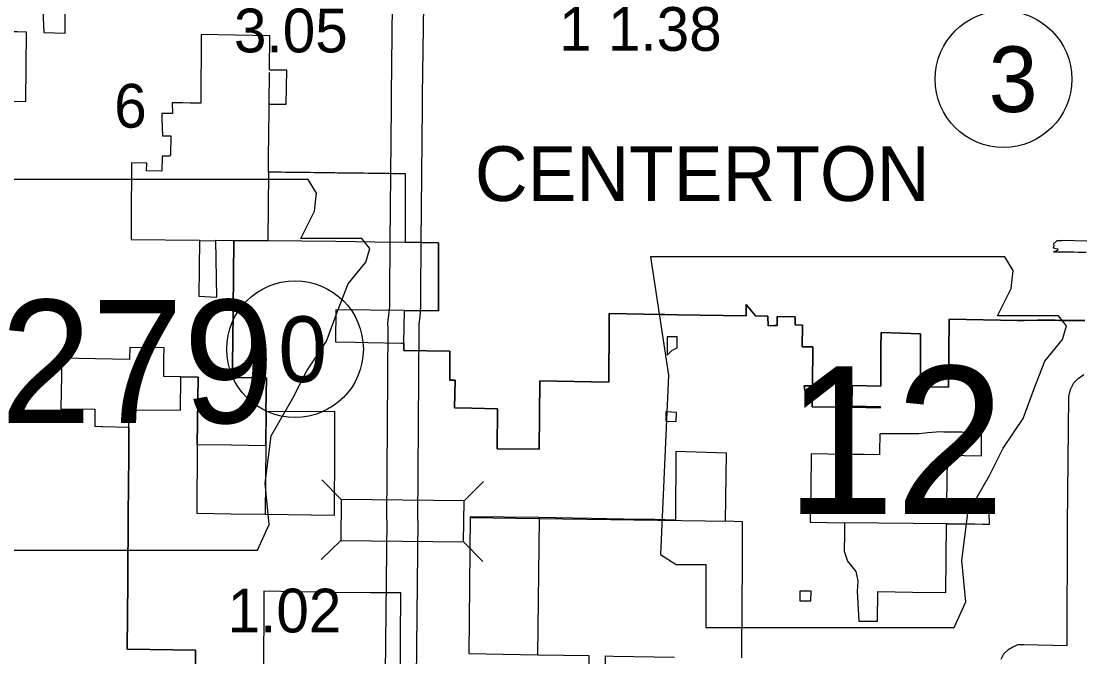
# Model space of a CAD drawing. Extents: x 77230 to 630905, y 790554 to 1662844.
# Drawn here: x 197917 to 218427, y 1573698 to 1585968 of the extents above; entities that cross this region are included whole.
import ezdxf

# ---------------------------------------------------------------- set-up
doc = ezdxf.new("R2010")
doc.units = 0
for name, color, linetype in [('Level 12', 7, 'Continuous'), ('Level 16', 7, 'Continuous'), ('Level 19', 7, 'Continuous'), ('Level 22', 7, 'Continuous'), ('Level 24', 7, 'Continuous'), ('Level 27', 7, 'Continuous'), ('Level 31', 7, 'Continuous'), ('Level 32', 7, 'Continuous'), ('Level 33', 7, 'Continuous')]:
    doc.layers.add(name, color=color, linetype=linetype)

msp = doc.modelspace()

# ---------------------------------------------------------------- linework, layer by layer
at = {"layer": 'Level 12'}
for points in [[(198296, 1587064), (198352, 1585750), (198763, 1585741), (198763, 1586404)], [(205343, 1583022), (205307, 1583022), (205213, 1583023), (205098, 1583025), (205018, 1583026), (204938, 1583027), (204858, 1583028), (204777, 1583029), (204697, 1583030), (204618, 1583031), (204537, 1583032), (204457, 1583033), (204377, 1583034), (204297, 1583035), (204217, 1583036), (204137, 1583037), (204057, 1583038), (204026, 1583038), (203977, 1583039), (203897, 1583040), (203817, 1583041), (203737, 1583042), (203657, 1583043), (203577, 1583044), (203497, 1583045), (203417, 1583046), (203366, 1583046), (203337, 1583047), (203257, 1583048), (203177, 1583049), (203097, 1583050), (203017, 1583051), (202937, 1583052), (202891, 1583052), (202773, 1583054), (202719, 1583054), (202693, 1583055), (202697, 1583451), (202699, 1583683), (202706, 1584369), (203038, 1584364), (203046, 1585024), (202736, 1585024), (202714, 1585027), (202722, 1585687), (201392, 1585712), (201384, 1584387), (201180, 1584389), (201036, 1584391), (200832, 1584393), (200840, 1584188), (200688, 1584188), (200631, 1584189), (200635, 1584085), (200649, 1583757), (200806, 1583755), (200803, 1583373), (200787, 1583373), (200787, 1583361), (200638, 1583363), (200636, 1583076), (200340, 1583079), (200342, 1583231), (200048, 1583237), (200047, 1583083), (200042, 1582293), (200039, 1581755), (201359, 1581741), (201350, 1580660), (201693, 1580642), (201677, 1581739), (202025, 1581738), (202011, 1580410), (202003, 1579750), (201995, 1579091), (202654, 1579082), (202645, 1578426), (202636, 1577773), (201978, 1577781), (201318, 1577789), (201335, 1579099), (201003, 1579104), (200671, 1579108), (200675, 1579446), (200678, 1579665), (200016, 1579668), (200012, 1579447), (200012, 1579438), (198698, 1579460), (198696, 1579296), (198694, 1579135), (198685, 1578487), (199342, 1578476), (199339, 1578148), (199357, 1578148), (199471, 1578145), (199489, 1578145), (199999, 1578133), (199997, 1577805), (199994, 1577496)], [(218465, 1580189), (218391, 1580189), (218311, 1580190), (218230, 1580191), (218150, 1580192), (218088, 1580192), (218060, 1580192), (217976, 1580193), (217891, 1580194), (217807, 1580194), (217725, 1580195), (217706, 1580195), (217555, 1580197), (217297, 1580188), (217165, 1580189), (215847, 1580215), (215830, 1578901), (215285, 1578909), (215285, 1578930), (215289, 1579362), (215291, 1579648), (215293, 1579933), (214529, 1579956), (214528, 1579669), (214526, 1579383), (214523, 1578920), (213969, 1578935), (213967, 1578535), (214516, 1578524), (214515, 1578506), (213966, 1578519), (213196, 1578526), (213200, 1578843), (213058, 1578841), (213051, 1578885), (213043, 1578931), (213119, 1578928), (213202, 1578927), (213202, 1578938), (213209, 1579681), (213005, 1579680), (213010, 1580102), (212869, 1580104), (212870, 1580259), (212522, 1580269), (212521, 1580094), (212463, 1580094), (212347, 1580086), (212339, 1580274), (212314, 1580274), (212102, 1580279), (211924, 1580496), (211925, 1580283), (210593, 1580302), (210354, 1580306), (210275, 1580308), (209278, 1580327), (209277, 1580112), (209269, 1578999), (207939, 1579024), (207930, 1578365), (207921, 1577706), (207110, 1577713), (207121, 1578486), (206621, 1578498), (206290, 1578503), (206298, 1579039), (206198, 1579040), (206200, 1579597), (205306, 1579610), (205308, 1579750), (205319, 1580386), (205982, 1580377), (205976, 1581693), (205341, 1581702), (205341, 1582077), (205342, 1582549), (205343, 1583022)], [(201268, 1572509), (201283, 1573827), (199966, 1573842), (199975, 1575148), (199985, 1576473), (199989, 1576960), (199991, 1577128), (199994, 1577464), (199994, 1577496), (199997, 1577805), (199999, 1578133), (200001, 1578463), (200994, 1578460), (201003, 1579104), (201335, 1579099), (201318, 1577789), (201308, 1576468), (201968, 1576460), (202621, 1576453), (203967, 1576429), (203974, 1577755), (203978, 1578433), (202645, 1578426), (202654, 1579082), (201995, 1579091), (202003, 1579750), (202011, 1580410), (202025, 1581738), (202356, 1581736), (202679, 1581734), (203340, 1581728), (203996, 1581721), (204744, 1581711), (205341, 1581702), (205976, 1581693), (205982, 1580377), (205319, 1580386), (203994, 1580393), (203989, 1579778), (204371, 1579770), (204614, 1579764), (205262, 1579751), (205308, 1579750), (205306, 1579610), (206200, 1579597), (206198, 1579040), (206298, 1579039), (206290, 1578503), (206621, 1578498), (207121, 1578486), (207110, 1577713), (207921, 1577706), (207930, 1578365), (207939, 1579024), (209269, 1578999), (209277, 1580112), (209278, 1580327), (210275, 1580308), (210354, 1580306), (210593, 1580302), (211925, 1580283), (211924, 1580496), (212102, 1580279), (212314, 1580274), (212339, 1580274), (212347, 1580086), (212463, 1580094), (212521, 1580094), (212522, 1580269), (212870, 1580259), (212869, 1580104), (213010, 1580102), (213005, 1579680), (213209, 1579681), (213202, 1578938), (213202, 1578927), (213119, 1578928), (213043, 1578931), (213051, 1578885), (213058, 1578841), (213200, 1578843), (213196, 1578526), (213966, 1578519), (214515, 1578506), (214516, 1578524), (213967, 1578535), (213969, 1578935), (214523, 1578920), (214526, 1579383), (214528, 1579669), (214529, 1579956), (215293, 1579933), (215291, 1579648), (215289, 1579362), (215285, 1578930), (215285, 1578909)], [(218503, 1581722), (218032, 1581737), (218016, 1581731), (217927, 1581727), (217860, 1581670), (217870, 1581633), (217852, 1581591), (217945, 1581573), (217936, 1581540), (217859, 1581519), (217915, 1581518), (217963, 1581519), (218014, 1581517), (218095, 1581516), (218175, 1581515), (218255, 1581514), (218335, 1581512), (218415, 1581511), (218495, 1581510)], [(215285, 1578909), (215830, 1578901), (215847, 1580215), (217165, 1580189), (217297, 1580188), (217555, 1580197), (217706, 1580195), (217725, 1580195), (217807, 1580194), (217891, 1580194), (217976, 1580193), (218060, 1580192), (218088, 1580192), (218150, 1580192), (218230, 1580191), (218311, 1580190), (218391, 1580189), (218465, 1580189)], [(211837, 1573674), (211848, 1574795), (211849, 1574982), (211850, 1575193), (211851, 1576306), (211526, 1576314), (211545, 1577628), (210566, 1577660), (210556, 1576337), (210155, 1576345), (209891, 1576350), (209224, 1576364), (208937, 1576369), (208570, 1576374), (207914, 1576385), (206592, 1576399), (206580, 1575083), (206566, 1573758), (207230, 1573747), (207898, 1573735), (208392, 1573728), (208884, 1573720), (208881, 1573372)], [(199994, 1577496), (199994, 1577464), (199991, 1577128), (199989, 1576960), (199985, 1576473), (199975, 1575148), (199966, 1573842), (201283, 1573827), (201268, 1572509)], [(205241, 1573122), (205246, 1573781), (205247, 1574040), (205253, 1574929), (204667, 1574935), (203938, 1574941), (202607, 1574962), (202604, 1574390), (202601, 1573812), (202593, 1573154)], [(209204, 1573376), (209208, 1573714), (209358, 1573712), (210540, 1573689)]]:
    msp.add_lwpolyline(points, dxfattribs=at)
for points in [[(198007, 1584421), (198012, 1585094), (198017, 1585757), (197845, 1585761), (197688, 1585765), (197359, 1585772), (197341, 1584431), (197678, 1584426)], [(210397, 1579523), (210451, 1579573), (210496, 1579615), (210523, 1579628), (210588, 1579660), (210590, 1579872), (210399, 1579876), (210397, 1579532)], [(210574, 1578240), (210576, 1578417), (210374, 1578425), (210372, 1578246)], [(214462, 1574385), (214470, 1574955), (215137, 1574945), (215781, 1574937), (215791, 1576266), (215898, 1576265), (216068, 1576264), (216271, 1576263), (216282, 1576263), (216344, 1576262), (216492, 1576261), (216627, 1576260), (216613, 1576690), (216259, 1576692), (216073, 1576696), (215799, 1576697), (215800, 1576749), (215804, 1577004), (215815, 1577587), (216137, 1577582), (216470, 1577577), (216470, 1577651), (216471, 1577793), (216472, 1577867), (216472, 1577932), (216473, 1578024), (216088, 1578031), (215932, 1578033), (215892, 1578034), (215817, 1578036), (215743, 1578037), (215667, 1578039), (215593, 1578034), (215517, 1578028), (215424, 1578021), (215382, 1578017), (215261, 1578004), (215202, 1577999), (215150, 1577999), (215042, 1578000), (214970, 1578001), (214907, 1578001), (214898, 1578002), (214817, 1578002), (214767, 1578003), (214662, 1578004), (214539, 1578005), (214506, 1578005), (214500, 1577653), (214498, 1577595), (214200, 1577600), (213990, 1577604), (213498, 1577612), (213182, 1577617), (213182, 1577598), (213172, 1576953), (213172, 1576932), (213163, 1576336), (213162, 1576294), (213823, 1576283), (213821, 1576011), (213819, 1575803), (213819, 1575738), (213878, 1575544), (214040, 1575347), (214078, 1575164), (214071, 1574957), (214098, 1574388)], [(213173, 1574778), (213176, 1574962), (212960, 1574965), (212958, 1574780)]]:
    msp.add_lwpolyline(points, close=True, dxfattribs=at)
at = {"layer": 'Level 16'}
for points in [[(202710, 1584369), (202715, 1584978)], [(202687, 1581734), (202698, 1583054)], [(201359, 1581733), (201678, 1581728)], [(202635, 1576453), (202654, 1578458)], [(207927, 1576384), (207927, 1576358), (207894, 1573738)], [(211596, 1576312), (207923, 1576358), (206592, 1576377)], [(215823, 1576266), (213807, 1576286)], [(202591, 1572546), (202604, 1573739)]]:
    msp.add_lwpolyline(points, dxfattribs=at)
at = {"layer": 'Level 19'}
for p, q in [((204097, 1576734), (203728, 1577111)), ((206473, 1576709), (206850, 1577079)), ((204089, 1575942), (203711, 1575573)), ((206465, 1575917), (206834, 1575540))]:
    msp.add_line(p, q, dxfattribs=at)
msp.add_lwpolyline([(204089, 1575942), (206465, 1575917), (206473, 1576709), (204097, 1576734)], close=True, dxfattribs=at)
at = {"layer": 'Level 22'}
for points in [[(205071, 1584549), (205093, 1586291)], [(205671, 1584541), (205693, 1586283)], [(204981, 1576334), (205004, 1580039), (205003, 1580138), (205013, 1580247), (205029, 1580343), (205035, 1580399), (205038, 1580472), (205037, 1580600), (205039, 1580720), (205043, 1581695), (205068, 1584330), (205071, 1584549)], [(205581, 1576330), (205604, 1580038), (205603, 1580112), (205609, 1580171), (205624, 1580263), (205634, 1580355), (205638, 1580462), (205637, 1580598), (205639, 1580715), (205643, 1581691), (205668, 1584323), (205671, 1584541)], [(216851, 1573654), (216904, 1573757), (217000, 1573847), (217078, 1573889), (217180, 1573932), (217290, 1573932), (218124, 1573912), (218134, 1576246), (218156, 1578726), (218188, 1578858), (218255, 1578989), (218338, 1579068), (218445, 1579145)], [(204981, 1576335), (204925, 1571026)], [(205581, 1576329), (205529, 1571451)]]:
    msp.add_lwpolyline(points, dxfattribs=at)
at = {"layer": 'Level 24'}
for points in [[(196618, 1582913), (196960, 1580629), (196808, 1577165), (197113, 1576975), (197684, 1576975), (197684, 1575757), (202480, 1575757), (202708, 1576251), (202632, 1577051), (202746, 1577964), (203165, 1578688), (203432, 1579221), (203812, 1579792), (204041, 1580401), (204231, 1580895), (204574, 1581314), (204650, 1581581), (204497, 1581771), (203317, 1581771), (203584, 1582304), (203622, 1582646), (203464, 1582910)], [(210078, 1581420), (210420, 1579136), (210268, 1575672), (210573, 1575482), (211144, 1575482), (211144, 1574264), (215940, 1574264), (216168, 1574759), (216092, 1575558), (216206, 1576472), (216625, 1577195), (216891, 1577728), (217272, 1578299), (217500, 1578908), (217691, 1579403), (218033, 1579821), (218110, 1580088), (217957, 1580278), (216777, 1580278), (217044, 1580811), (217082, 1581154), (216924, 1581417)]]:
    msp.add_lwpolyline(points, close=True, dxfattribs=at)
at = {"layer": 'Level 33'}
for centre in [(216894, 1584849), (203207, 1579637)]:
    msp.add_circle(centre, 1320, dxfattribs=at)

# ---------------------------------------------------------------- texts
at = {"layer": 'Level 16'}
msp.add_text('6', height=845, dxfattribs=at).set_placement((199713, 1583914))
at = {"layer": 'Level 24'}
for s, height, p in [('279', 2376, (197512, 1578212)), ('12', 2851.2, (212681, 1576455))]:
    msp.add_text(s, height=height, dxfattribs=at).set_placement(p)
at = {"layer": 'Level 27'}
msp.add_text('CENTERTON', height=1056, dxfattribs=at).set_placement((206681, 1582498))
at = {"layer": 'Level 31'}
for s, p in [('1 1.38', (208310, 1585397)), ('3.05', (202027, 1585367))]:
    msp.add_text(s, height=844.8, dxfattribs=at).set_placement(p)
at = {"layer": 'Level 32'}
msp.add_text('1.02', height=844.8, dxfattribs=at).set_placement((201904, 1574167))
at = {"layer": 'Level 33'}
for s, p in [('3', (216610, 1584215)), ('0', (202884, 1579003))]:
    msp.add_text(s, height=1267, dxfattribs=at).set_placement(p)

doc.saveas('drawing.dxf')
